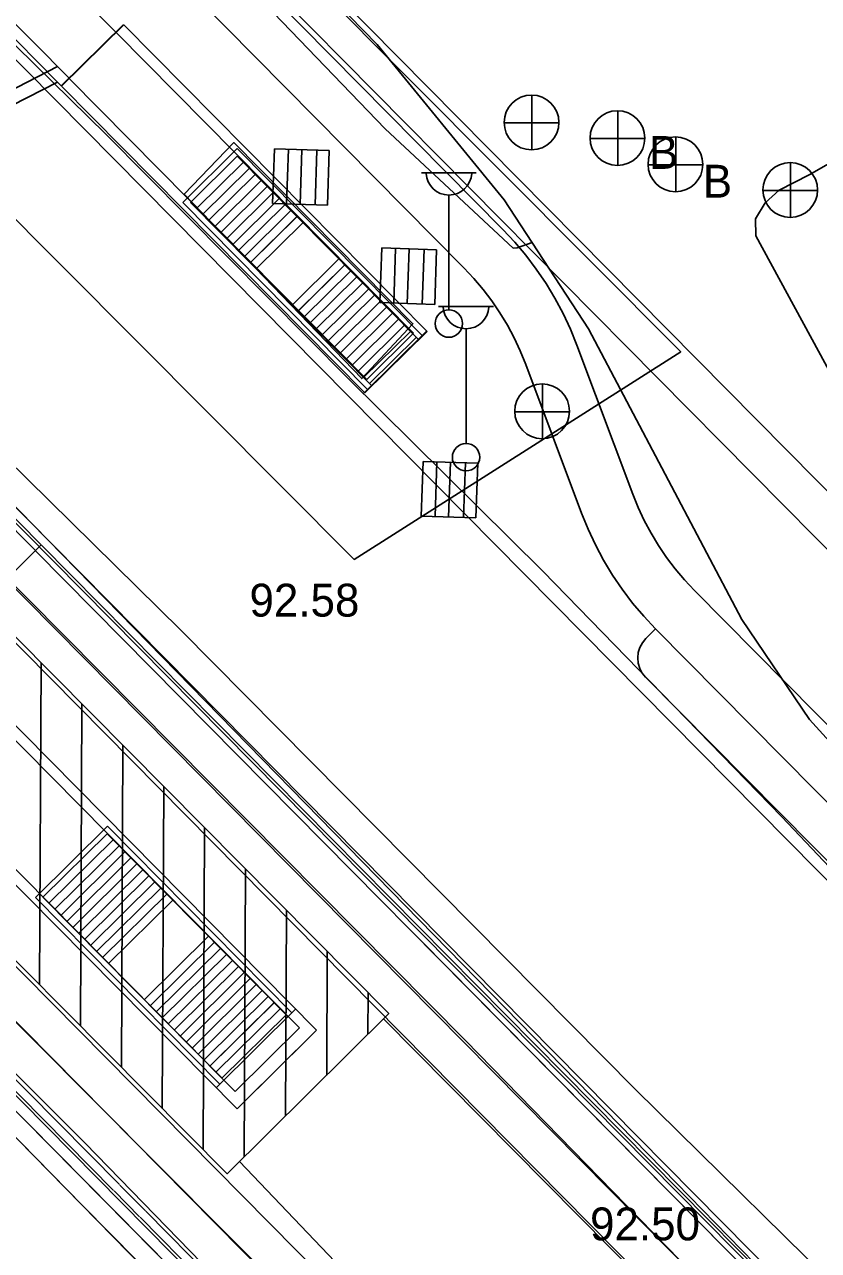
# Model space of a CAD drawing. Extents: x 412225 to 413380, y 4456471 to 4457189.
# Drawn here: x 412872.36 to 412901.36, y 4456498.37 to 4456543.14 of the extents above; entities that cross this region are included whole.
import ezdxf

# ---------------------------------------------------------------- set-up
doc = ezdxf.new("R2010")
doc.units = 0
for name, color, linetype in [('0_HALİHAZIR', 7, 'Continuous'), ('0_KADASTRO', 7, 'Continuous'), ('Level 62', 7, 'Continuous')]:
    doc.layers.add(name, color=color, linetype=linetype)

msp = doc.modelspace()

# ---------------------------------------------------------------- linework, layer by layer
at = {"layer": '0_HALİHAZIR'}
for p, q in [((412890.896, 4456538.555), (412890.896, 4456540.555)), ((412894.036, 4456537.985), (412894.036, 4456539.985)), ((412889.876, 4456539.545), (412891.876, 4456539.545)), ((412896.155, 4456537.026), (412896.155, 4456539.026)), ((412881.492, 4456538.606), (412881.424, 4456536.607)), ((412881.492, 4456538.606), (412881.424, 4456536.607)), ((412883.491, 4456538.537), (412881.492, 4456538.606)), ((412883.491, 4456538.537), (412881.492, 4456538.606)), ((412881.928, 4456536.59), (412881.997, 4456538.589)), ((412893.016, 4456538.975), (412895.016, 4456538.975)), ((412882.423, 4456536.573), (412882.492, 4456538.572)), ((412882.971, 4456536.554), (412883.039, 4456538.553)), ((412883.423, 4456536.539), (412883.491, 4456538.537)), ((412883.423, 4456536.539), (412883.491, 4456538.537)), ((412886.862, 4456537.719), (412888.862, 4456537.719)), ((412895.135, 4456538.016), (412897.135, 4456538.016)), ((412900.347, 4456536.089), (412900.347, 4456538.089)), ((412887.862, 4456532.719), (412887.862, 4456536.912)), ((412899.327, 4456537.079), (412901.327, 4456537.079)), ((412881.424, 4456536.607), (412883.423, 4456536.539)), ((412881.424, 4456536.607), (412883.423, 4456536.539)), ((412885.413, 4456534.984), (412885.344, 4456532.985)), ((412885.413, 4456534.984), (412885.344, 4456532.985)), ((412887.411, 4456534.915), (412885.413, 4456534.984)), ((412887.411, 4456534.915), (412885.413, 4456534.984)), ((412885.848, 4456532.968), (412885.917, 4456534.966)), ((412886.343, 4456532.951), (412886.412, 4456534.949)), ((412886.891, 4456532.932), (412886.959, 4456534.931)), ((412887.343, 4456532.916), (412887.411, 4456534.915)), ((412887.343, 4456532.916), (412887.411, 4456534.915)), ((412885.344, 4456532.985), (412887.343, 4456532.916)), ((412885.344, 4456532.985), (412887.343, 4456532.916)), ((412887.488, 4456532.838), (412889.488, 4456532.838)), ((412888.488, 4456527.838), (412888.488, 4456532.031)), ((412891.283, 4456528.008), (412891.283, 4456530.008)), ((412890.263, 4456528.998), (412892.263, 4456528.998)), ((412886.919, 4456527.188), (412886.85, 4456525.189)), ((412886.919, 4456527.188), (412886.85, 4456525.189)), ((412888.918, 4456527.119), (412886.919, 4456527.188)), ((412888.918, 4456527.119), (412886.919, 4456527.188)), ((412887.355, 4456525.172), (412887.423, 4456527.17)), ((412887.85, 4456525.155), (412887.918, 4456527.153)), ((412888.397, 4456525.136), (412888.466, 4456527.135)), ((412888.849, 4456525.12), (412888.918, 4456527.119)), ((412888.849, 4456525.12), (412888.918, 4456527.119)), ((412886.85, 4456525.189), (412888.849, 4456525.12)), ((412886.85, 4456525.189), (412888.849, 4456525.12)), ((412872.963, 4456519.832), (412872.912, 4456508.074)), ((412874.457, 4456518.326), (412874.406, 4456506.569)), ((412875.95, 4456516.819), (412875.899, 4456505.064)), ((412877.444, 4456515.313), (412877.393, 4456503.559)), ((412878.937, 4456513.806), (412878.886, 4456502.054)), ((412880.431, 4456512.3), (412880.385, 4456501.792)), ((412881.924, 4456510.793), (412881.892, 4456503.283)), ((412883.418, 4456509.287), (412883.398, 4456504.775)), ((412884.911, 4456507.78), (412884.905, 4456506.266))]:
    msp.add_line(p, q, dxfattribs=at)
for points in [[(412890.9, 4456535.18), (412890.351, 4456534.981), (412890.21, 4456534.976), (412885.539, 4456539.337), (412877.386, 4456547.808), (412870.602, 4456554.329), (412862.811, 4456562.153), (412858.84, 4456565.945), (412854.696, 4456569.023), (412850.922, 4456571.464), (412848.287, 4456573.473), (412844.825, 4456576.727), (412840.98, 4456580.4), (412838.838, 4456582.323), (412837.761, 4456583.449)], [(412830.527, 4456564.407), (412846.957, 4456547.959), (412869.789, 4456524.873), (412888.463, 4456506.034), (412902.178, 4456491.998), (412914.519, 4456479.375)], [(412933.989, 4456479.153), (412921.628, 4456491.711), (412910.719, 4456502.923), (412900.024, 4456514.208), (412891.297, 4456523.178), (412884.184, 4456530.215), (412875.337, 4456539.124), (412854.962, 4456559.129), (412849.345, 4456564.432)], [(412917.143, 4456479.345), (412914.698, 4456481.844), (412896.179, 4456500.83), (412866.951, 4456530.715), (412834.513, 4456563.069)], [(412894.645, 4456479.602), (412891.335, 4456482.973), (412876.757, 4456497.686), (412856.97, 4456517.872), (412837.026, 4456537.93), (412818.321, 4456556.395)], [(412899.21, 4456479.55), (412894.972, 4456483.781), (412884.409, 4456494.279), (412822.917, 4456556.063)], [(412934.553, 4456555.323), (412913.721, 4456544.886), (412901.018, 4456537.65), (412899.925, 4456537.092), (412899.413, 4456536.631), (412899.066, 4456536.044), (412899.079, 4456535.422), (412905.099, 4456524.33), (412906.874, 4456521.045), (412911.663, 4456515.454), (412917.432, 4456509.896), (412918.295, 4456509.22), (412918.942, 4456509.044), (412932.768, 4456516.245)], [(412896.763, 4456479.578), (412889.908, 4456486.525), (412874.576, 4456502.295), (412855.751, 4456521.129), (412836.056, 4456540.837), (412822.762, 4456554.316)], [(412821.704, 4456554.031), (412834.643, 4456540.863), (412839.071, 4456535.874), (412848.495, 4456526.395), (412856.612, 4456518.231), (412866.587, 4456508.06), (412874.478, 4456500.011), (412884.352, 4456490.021), (412892.757, 4456481.525), (412894.645, 4456479.602)], [(412938.91, 4456479.097), (412928.702, 4456489.245), (412914.376, 4456504.306), (412903.865, 4456514.655), (412901.031, 4456517.761), (412898.564, 4456521.417), (412892.966, 4456532.024), (412889.877, 4456536.743), (412885.236, 4456542.415), (412879.145, 4456548.669)], [(412919.322, 4456479.321), (412917.621, 4456481.063), (412903.239, 4456495.829), (412894.682, 4456504.249), (412878.07, 4456521.02), (412861.249, 4456537.568), (412850.036, 4456548.355)], [(412885.475, 4456506.831), (412900.888, 4456491.261), (412895.416, 4456485.684), (412880.211, 4456501.619)]]:
    msp.add_lwpolyline(points, dxfattribs=at)
for points in [[(412826.614, 4456554.737), (412879.76, 4456501.173), (412885.665, 4456507.019), (412832.527, 4456560.621)], [(412878.188, 4456536.943), (412884.677, 4456530.213), (412886.549, 4456532.212), (412880.008, 4456538.827)]]:
    msp.add_lwpolyline(points, close=True, dxfattribs=at)
for centre, radius in [((412890.881, 4456539.563), 1), ((412894.021, 4456538.994), 1), ((412896.139, 4456538.034), 1), ((412900.332, 4456537.098), 1), ((412887.862, 4456532.219), 0.5), ((412891.268, 4456529.016), 1), ((412888.488, 4456527.338), 0.5)]:
    msp.add_circle(centre, radius, dxfattribs=at)
for centre in [(412887.862, 4456537.749), (412888.488, 4456532.868)]:
    msp.add_arc(centre, 0.837, 183.298, 356.9072, dxfattribs=at)
at = {"layer": '0_KADASTRO'}
msp.add_lwpolyline([(412831.32, 4456576.91), (412843.23, 4456584.47), (412896.33, 4456531.19), (412884.4, 4456523.61)], close=True, dxfattribs=at)
at = {"layer": 'Level 62'}
for p, q in [((412813.318, 4456581.879), (412906.152, 4456488.04)), ((412817.306, 4456575.893), (412900.939, 4456491.323)), ((412805.427, 4456574.073), (412898.261, 4456480.233)), ((412811.405, 4456570.056), (412895.039, 4456485.485)), ((412889.835, 4456535.657), (412861.193, 4456564.61)), ((412888.413, 4456534.251), (412859.771, 4456563.203)), ((412876.726, 4456551.333), (412948.244, 4456479.04)), ((412875.66, 4456550.278), (412946.11, 4456479.065)), ((412865.823, 4456548.859), (412873.559, 4456541.039)), ((412848.85, 4456548.104), (412872.758, 4456523.929)), ((412849.063, 4456548.315), (412872.971, 4456524.14)), ((412875.69, 4456542.866), (412872.455, 4456546.136)), ((412869.617, 4456544.3), (412934.015, 4456479.205)), ((412871.03, 4456544.164), (412873.984, 4456541.178)), ((412875.975, 4456543.147), (412873.7, 4456540.897)), ((412875.989, 4456543.133), (412873.714, 4456540.883)), ((412875.989, 4456543.133), (412873.714, 4456540.883)), ((412875.989, 4456543.133), (412887.065, 4456531.936)), ((412886.57, 4456531.868), (412875.713, 4456542.843)), ((412873.563, 4456541.603), (412871.34, 4456540.461)), ((412873.984, 4456541.178), (412873.563, 4456541.603)), ((412873.559, 4456541.039), (412867.05, 4456537.694)), ((412873.7, 4456540.897), (412873.559, 4456541.039)), ((412873.714, 4456540.883), (412884.791, 4456529.686)), ((412884.864, 4456530.18), (412874.007, 4456541.155)), ((412878.142, 4456536.641), (412880.133, 4456538.61)), ((412878.142, 4456536.641), (412880.133, 4456538.61)), ((412886.884, 4456531.785), (412880.133, 4456538.61)), ((412886.884, 4456531.786), (412880.133, 4456538.61)), ((412878.425, 4456536.64), (412880.131, 4456538.327)), ((412878.425, 4456536.639), (412880.131, 4456538.327)), ((412886.742, 4456531.645), (412880.131, 4456538.327)), ((412886.742, 4456531.645), (412880.131, 4456538.327)), ((412878.643, 4456536.419), (412880.349, 4456538.107)), ((412878.643, 4456536.419), (412880.349, 4456538.107)), ((412878.861, 4456536.199), (412880.567, 4456537.887)), ((412878.861, 4456536.199), (412880.567, 4456537.886)), ((412879.079, 4456535.978), (412880.785, 4456537.666)), ((412879.079, 4456535.978), (412880.785, 4456537.666)), ((412879.297, 4456535.758), (412881.003, 4456537.446)), ((412879.297, 4456535.758), (412881.003, 4456537.446)), ((412879.515, 4456535.537), (412881.221, 4456537.225)), ((412879.515, 4456535.538), (412881.221, 4456537.225)), ((412879.733, 4456535.317), (412881.439, 4456537.005)), ((412879.733, 4456535.317), (412881.439, 4456537.005)), ((412879.951, 4456535.097), (412881.657, 4456536.785)), ((412879.951, 4456535.097), (412881.657, 4456536.785)), ((412884.894, 4456529.816), (412878.142, 4456536.641)), ((412884.894, 4456529.816), (412878.142, 4456536.641)), ((412885.036, 4456529.957), (412878.425, 4456536.64)), ((412885.036, 4456529.957), (412878.425, 4456536.639)), ((412880.169, 4456534.876), (412881.875, 4456536.564)), ((412880.169, 4456534.876), (412881.875, 4456536.564)), ((412880.387, 4456534.656), (412882.093, 4456536.344)), ((412880.387, 4456534.656), (412882.094, 4456536.344)), ((412861.157, 4456535.93), (412917.081, 4456479.401)), ((412861.441, 4456536.212), (412917.65, 4456479.394)), ((412880.605, 4456534.436), (412882.311, 4456536.124)), ((412880.605, 4456534.436), (412882.312, 4456536.123)), ((412880.823, 4456534.215), (412882.53, 4456535.903)), ((412880.823, 4456534.215), (412882.529, 4456535.903)), ((412882.131, 4456532.893), (412883.838, 4456534.581)), ((412882.131, 4456532.893), (412883.838, 4456534.581)), ((412882.349, 4456532.673), (412884.056, 4456534.361)), ((412882.35, 4456532.673), (412884.056, 4456534.36)), ((412882.567, 4456532.452), (412884.274, 4456534.14)), ((412882.568, 4456532.452), (412884.274, 4456534.14)), ((412882.785, 4456532.232), (412884.492, 4456533.92)), ((412882.786, 4456532.232), (412884.492, 4456533.92)), ((412883.003, 4456532.012), (412884.71, 4456533.699)), ((412883.004, 4456532.011), (412884.71, 4456533.699)), ((412883.221, 4456531.791), (412884.928, 4456533.479)), ((412883.222, 4456531.791), (412884.928, 4456533.479)), ((412883.44, 4456531.571), (412885.146, 4456533.259)), ((412883.44, 4456531.571), (412885.146, 4456533.258)), ((412883.658, 4456531.35), (412885.364, 4456533.038)), ((412883.658, 4456531.35), (412885.364, 4456533.038)), ((412883.876, 4456531.13), (412885.582, 4456532.818)), ((412883.876, 4456531.13), (412885.582, 4456532.818)), ((412884.094, 4456530.909), (412885.8, 4456532.597)), ((412884.094, 4456530.91), (412885.8, 4456532.597)), ((412884.312, 4456530.689), (412886.018, 4456532.377)), ((412884.312, 4456530.689), (412886.018, 4456532.377)), ((412884.53, 4456530.469), (412886.236, 4456532.157)), ((412884.53, 4456530.469), (412886.236, 4456532.157)), ((412884.748, 4456530.248), (412886.454, 4456531.936)), ((412884.748, 4456530.248), (412886.454, 4456531.936)), ((412884.752, 4456529.676), (412887.027, 4456531.926)), ((412887.065, 4456531.936), (412884.791, 4456529.686)), ((412884.864, 4456530.18), (412886.57, 4456531.868)), ((412886.57, 4456531.868), (412884.864, 4456530.18)), ((412885.075, 4456529.967), (412887.065, 4456531.936)), ((412887.065, 4456531.936), (412886.781, 4456531.655)), ((412884.966, 4456530.028), (412886.672, 4456531.716)), ((412884.966, 4456530.028), (412886.672, 4456531.716)), ((412892.539, 4456531.434), (412894.58, 4456525.995)), ((412890.667, 4456530.731), (412892.707, 4456525.292)), ((412884.79, 4456529.685), (412885.075, 4456529.967)), ((412885.075, 4456529.967), (412884.791, 4456529.686)), ((412850.706, 4456525.592), (412896.164, 4456479.642)), ((412850.422, 4456525.311), (412895.594, 4456479.649)), ((412872.971, 4456524.14), (412869.203, 4456520.412)), ((412872.772, 4456523.914), (412902.995, 4456493.354)), ((412872.985, 4456524.125), (412903.208, 4456493.565)), ((412939.705, 4456479.139), (412896.833, 4456522.475)), ((412868.634, 4456520.974), (412883.03, 4456506.422)), ((412895.412, 4456521.069), (412895.056, 4456520.717)), ((412936.859, 4456479.172), (412895.412, 4456521.069)), ((412869.075, 4456519.975), (412882.4, 4456506.502)), ((412934.725, 4456479.197), (412895.049, 4456519.303)), ((412880.122, 4456503.545), (412865.725, 4456518.097)), ((412866.729, 4456517.654), (412880.054, 4456504.181)), ((412862.747, 4456513.997), (412875.828, 4456500.775)), ((412862.534, 4456513.786), (412875.614, 4456500.564)), ((412872.755, 4456511.263), (412875.385, 4456513.865)), ((412872.755, 4456511.263), (412875.385, 4456513.865)), ((412873.029, 4456511.27), (412875.375, 4456513.591)), ((412873.029, 4456511.27), (412875.375, 4456513.591)), ((412881.986, 4456506.909), (412875.375, 4456513.591)), ((412881.986, 4456506.909), (412875.375, 4456513.591)), ((412882.128, 4456507.049), (412875.385, 4456513.865)), ((412882.128, 4456507.049), (412875.385, 4456513.865)), ((412873.247, 4456511.05), (412875.593, 4456513.371)), ((412873.247, 4456511.05), (412875.593, 4456513.371)), ((412873.465, 4456510.829), (412875.811, 4456513.15)), ((412873.465, 4456510.83), (412875.811, 4456513.15)), ((412873.683, 4456510.609), (412876.029, 4456512.93)), ((412873.683, 4456510.609), (412876.029, 4456512.93)), ((412873.901, 4456510.389), (412876.247, 4456512.71)), ((412873.901, 4456510.389), (412876.247, 4456512.71)), ((412874.119, 4456510.168), (412876.465, 4456512.489)), ((412874.119, 4456510.168), (412876.465, 4456512.489)), ((412874.337, 4456509.948), (412876.683, 4456512.269)), ((412874.337, 4456509.948), (412876.683, 4456512.269)), ((412874.555, 4456509.728), (412876.901, 4456512.049)), ((412874.555, 4456509.728), (412876.901, 4456512.048)), ((412874.773, 4456509.507), (412877.119, 4456511.828)), ((412874.773, 4456509.507), (412877.119, 4456511.828)), ((412879.498, 4456504.447), (412872.755, 4456511.263)), ((412879.498, 4456504.447), (412872.755, 4456511.263)), ((412879.64, 4456504.588), (412873.029, 4456511.27)), ((412879.64, 4456504.588), (412873.029, 4456511.27)), ((412874.991, 4456509.287), (412877.337, 4456511.608)), ((412874.991, 4456509.287), (412877.337, 4456511.608)), ((412875.209, 4456509.067), (412877.555, 4456511.387)), ((412875.209, 4456509.066), (412877.555, 4456511.387)), ((412875.427, 4456508.846), (412877.773, 4456511.167)), ((412875.427, 4456508.846), (412877.773, 4456511.167)), ((412876.735, 4456507.524), (412879.081, 4456509.845)), ((412876.735, 4456507.524), (412879.081, 4456509.845)), ((412876.953, 4456507.303), (412879.299, 4456509.624)), ((412876.953, 4456507.303), (412879.299, 4456509.624)), ((412886.814, 4456509.716), (412902.997, 4456493.358)), ((412877.171, 4456507.083), (412879.517, 4456509.404)), ((412877.171, 4456507.083), (412879.517, 4456509.404)), ((412877.389, 4456506.863), (412879.735, 4456509.184)), ((412877.389, 4456506.863), (412879.735, 4456509.183)), ((412877.607, 4456506.642), (412879.953, 4456508.963)), ((412877.607, 4456506.642), (412879.953, 4456508.963)), ((412877.825, 4456506.422), (412880.171, 4456508.743)), ((412877.825, 4456506.422), (412880.171, 4456508.743)), ((412878.043, 4456506.201), (412880.389, 4456508.522)), ((412878.043, 4456506.202), (412880.389, 4456508.522)), ((412878.261, 4456505.981), (412880.607, 4456508.302)), ((412878.261, 4456505.981), (412880.607, 4456508.302)), ((412878.479, 4456505.761), (412880.825, 4456508.082)), ((412878.479, 4456505.761), (412880.825, 4456508.082)), ((412878.697, 4456505.54), (412881.043, 4456507.861)), ((412878.697, 4456505.54), (412881.043, 4456507.861)), ((412878.915, 4456505.32), (412881.261, 4456507.641)), ((412878.915, 4456505.32), (412881.261, 4456507.641)), ((412879.133, 4456505.1), (412881.479, 4456507.421)), ((412879.133, 4456505.1), (412881.479, 4456507.42)), ((412879.351, 4456504.879), (412881.697, 4456507.2)), ((412879.351, 4456504.879), (412881.697, 4456507.2)), ((412879.355, 4456504.306), (412882.27, 4456507.19)), ((412879.569, 4456504.659), (412881.915, 4456506.98)), ((412879.57, 4456504.659), (412881.915, 4456506.98)), ((412882.4, 4456506.502), (412880.054, 4456504.181)), ((412883.03, 4456506.422), (412880.122, 4456503.545)), ((412882.644, 4456506.04), (412880.503, 4456503.923)), ((412875.628, 4456500.55), (412876.564, 4456499.604)), ((412875.842, 4456500.761), (412876.777, 4456499.815)), ((412876.791, 4456499.801), (412892.974, 4456483.443)), ((412876.578, 4456499.59), (412892.761, 4456483.232))]:
    msp.add_line(p, q, dxfattribs=at)
for points in [[(412895.594, 4456479.649), (412850.422, 4456525.311), (412804.162, 4456572.072), (412784.834, 4456591.913)], [(412892.539, 4456531.434), (412892.302, 4456532.019), (412892.034, 4456532.591), (412891.737, 4456533.148), (412891.41, 4456533.688), (412891.056, 4456534.211), (412890.674, 4456534.714), (412890.267, 4456535.197), (412889.835, 4456535.657)], [(412890.667, 4456530.731), (412890.469, 4456531.219), (412890.246, 4456531.695), (412889.998, 4456532.159), (412889.726, 4456532.61), (412889.431, 4456533.046), (412889.113, 4456533.465), (412888.773, 4456533.867), (412888.413, 4456534.251)], [(412894.58, 4456525.995), (412894.778, 4456525.507), (412895.001, 4456525.031), (412895.249, 4456524.567), (412895.521, 4456524.116), (412895.816, 4456523.68), (412896.134, 4456523.261), (412896.473, 4456522.859), (412896.833, 4456522.475)], [(412892.707, 4456525.292), (412892.945, 4456524.707), (412893.213, 4456524.135), (412893.51, 4456523.578), (412893.836, 4456523.038), (412894.191, 4456522.515), (412894.572, 4456522.012), (412894.98, 4456521.529), (412895.412, 4456521.069)], [(412895.056, 4456520.717), (412894.931, 4456520.566), (412894.838, 4456520.394), (412894.78, 4456520.206), (412894.76, 4456520.011), (412894.778, 4456519.816), (412894.834, 4456519.628), (412894.925, 4456519.455), (412895.049, 4456519.303)]]:
    msp.add_lwpolyline(points, dxfattribs=at)

# ---------------------------------------------------------------- texts
at = {"layer": '0_HALİHAZIR'}
for s, p in [('B', (412895.172, 4456537.869)), ('B', (412897.138, 4456536.818)), ('92.58', (412880.577, 4456521.519)), ('92.50', (412893.019, 4456498.741))]:
    msp.add_text(s, height=1.2, dxfattribs=at).set_placement(p)

doc.saveas('drawing.dxf')
